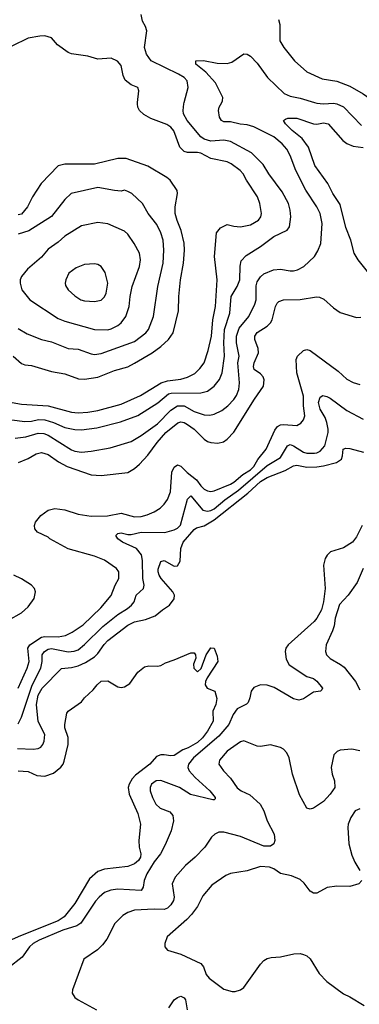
# Model space of a CAD drawing. Header units: inches. Extents: x 1834610 to 2027685, y 642842 to 774116.
# Tile 534 of 632: x 1963198 to 1965246, y 734564 to 740498. Entities that reach past the tile are written whole.
import ezdxf

# ---------------------------------------------------------------- set-up
doc = ezdxf.new("R2010")
doc.units = ezdxf.units.IN
doc.header["$MEASUREMENT"] = 0
doc.layers.add('B9763', color=7, linetype='Continuous')
doc.layers.add('B9764', color=7, linetype='Continuous')

msp = doc.modelspace()

# ---------------------------------------------------------------- linework, layer by layer
at = {"layer": 'B9763', "color": 5}
for points, elevation in [([(1963130, 738195.3), (1963210, 738179.9), (1963370, 738171.1), (1963510, 738133.2), (1963550, 738129.2), (1963610, 738132.4), (1963670, 738142.5), (1963810, 738181.5), (1963926.2, 738233.8), (1964050.8, 738309.2), (1964090, 738321.7), (1964170, 738332), (1964210, 738342.9), (1964253.6, 738366.4), (1964284.8, 738395.2), (1964311.2, 738430), (1964335.8, 738504.2), (1964354.4, 738590), (1964362.4, 738690), (1964379, 738770), (1964389.3, 738930), (1964373.8, 739070), (1964385.9, 739214.1), (1964410, 739243.1), (1964450, 739263.7), (1964490, 739253.4), (1964530, 739250.2), (1964590, 739260.7), (1964637.4, 739290), (1964653.1, 739310), (1964656.1, 739330), (1964646.4, 739390), (1964632, 739430), (1964565.6, 739530), (1964545.8, 739570), (1964528.7, 739590), (1964473.1, 739630), (1964450, 739641.2), (1964350, 739662.2), (1964290, 739692.7), (1964270, 739698.2), (1964210, 739697.9), (1964190, 739703.6), (1964163.4, 739730), (1964127.3, 739827.3), (1964110, 739850.7), (1964086.1, 739866.1), (1963990, 739903.4), (1963946.9, 739926.9), (1963921.5, 739950), (1963910.9, 739970), (1963908.6, 739990), (1963909.5, 740000)], 480), ([(1963150, 738085.5), (1963230, 738076.9), (1963270, 738078.3), (1963312.6, 738087.4), (1963350, 738085.4), (1963402.8, 738070), (1963470, 738040.4), (1963530, 738027.4), (1963570, 738025.7), (1963662.8, 738037.2), (1963806.5, 738073.5), (1963910, 738113.1), (1964032.1, 738187.9), (1964096.5, 738243.5), (1964112.5, 738247.5), (1964291.5, 738248.5), (1964330, 738259), (1964370, 738289.3), (1964402.7, 738330), (1964419, 738370), (1964433.9, 738470), (1964429.1, 738550), (1964433.6, 738630), (1964464.9, 738730), (1964473.9, 738830), (1964510.6, 738890), (1964526, 738930), (1964527.5, 739012.5), (1964534.5, 739045.5), (1964563.3, 739076.7), (1964650, 739130.1), (1964730, 739190.9), (1964811.1, 739228.9), (1964825, 739250), (1964833.3, 739310), (1964829.9, 739350), (1964819.8, 739390), (1964781.4, 739461.4), (1964700.3, 739570), (1964665.9, 739625.9), (1964595.6, 739695.6), (1964470, 739763.6), (1964430, 739771.4), (1964350, 739766.3), (1964310, 739778.6), (1964290, 739792.3), (1964207.7, 739890), (1964186.8, 739930), (1964183.1, 739950), (1964187.2, 739990), (1964190, 740000)], 460), ([(1963170, 737975.4), (1963235.1, 737984.9), (1963310, 738005.8), (1963344.6, 738004.6), (1963370, 737994.2), (1963510, 737905), (1963530, 737897.4), (1963570, 737891.8), (1963630, 737896.6), (1963743.3, 737916.7), (1963870, 737956.6), (1963930, 737992.9), (1964030, 738063.1), (1964110, 738144.6), (1964150, 738170.9), (1964190.6, 738170.6), (1964250, 738136.1), (1964310, 738116.3), (1964344.8, 738115.2), (1964370, 738120.6), (1964416.5, 738143.5), (1964452.8, 738170), (1964490, 738208.1), (1964506.2, 738233.8), (1964520.6, 738270), (1964523.8, 738310), (1964513.9, 738430), (1964521.7, 738470), (1964505.1, 738550), (1964505.9, 738590), (1964521.1, 738638.9), (1964580.9, 738710), (1964617.2, 738782.8), (1964624.8, 738810), (1964625.2, 738894.8), (1964630, 738918.9), (1964650, 738949.1), (1964670, 738965.8), (1964729.2, 738990.8), (1964770, 738994.7), (1964830, 738983.9), (1964850, 738984.7), (1964872.7, 738990), (1964911.8, 739010), (1964977, 739070), (1964995.8, 739104.2), (1965013.8, 739150), (1965023.2, 739270), (1965010.6, 739330), (1964990, 739370.8), (1964924.6, 739470), (1964862.5, 739590), (1964830, 739680.5), (1964810, 739717.6), (1964780.3, 739750), (1964730, 739792.6), (1964610, 739853), (1964570, 739864.7), (1964528.7, 739868.7), (1964470, 739882), (1964430, 739883.2), (1964414.7, 739890), (1964402.2, 739910), (1964398, 739950), (1964401.5, 739970), (1964416.7, 740000)], 440), ([(1964975.9, 740000), (1964990, 739995.7), (1965030, 739990.7), (1965090, 739994.8), (1965110, 739990.6), (1965150, 739972.5), (1965260.1, 739860.1)], 440), ([(1965304.2, 738970), (1965239.1, 739050), (1965214.5, 739090), (1965194.4, 739170), (1965165.4, 739245.4), (1965130, 739384.2), (1965086.2, 739450), (1965057, 739510), (1964978.9, 739618.9), (1964940.2, 739730), (1964901.2, 739781.2), (1964841.4, 739830), (1964801.3, 739870), (1964789.6, 739890), (1964800.6, 739899.4), (1964815.1, 739904.9), (1964870, 739904.6), (1964970, 739870.1), (1964990, 739868.8), (1965030, 739877.2), (1965058, 739870), (1965147.4, 739770), (1965170, 739752.6), (1965210, 739735.4), (1965270, 739727.5)], 420), ([(1963159.6, 738470), (1963210, 738425.8), (1963230, 738418.5), (1963270, 738414), (1963390, 738377.4), (1963470, 738363.5), (1963552.9, 738332.9), (1963590, 738330.7), (1963670, 738344.3), (1963770, 738383.8), (1963850, 738406.2), (1963890, 738427.1), (1963997.2, 738490), (1964050, 738527.8), (1964096.3, 738570), (1964123, 738610), (1964156.5, 738743.5), (1964157.7, 738830), (1964167, 738930), (1964186.2, 739030), (1964192.4, 739110), (1964189.1, 739150.9), (1964171.8, 739228.2), (1964147.6, 739287.6), (1964136.3, 739330), (1964136, 739370), (1964149.7, 739449.7), (1964148.3, 739468.3), (1964106.3, 739530), (1964086.4, 739546.4), (1963970, 739615.6), (1963841.2, 739661.2), (1963790, 739660.6), (1963650, 739627.1), (1963470, 739628.2), (1963430, 739617.2), (1963328.3, 739511.8), (1963275.5, 739430), (1963246, 739370), (1963210, 739326), (1963190, 739321.1)], 520), ([(1963190, 738636.5), (1963244.1, 738604.1), (1963330, 738570.2), (1963390, 738557.1), (1963490, 738516.2), (1963550, 738511.8), (1963630, 738483.8), (1963650, 738480.2), (1963690, 738487), (1963890, 738558.6), (1963958.2, 738610), (1963975.5, 738630), (1964006, 738710), (1964030.5, 738890), (1964064.3, 739030), (1964068.2, 739110), (1964064.1, 739170), (1964050, 739213.3), (1964024.6, 739264.6), (1963972.4, 739330), (1963938.3, 739390), (1963874.3, 739450), (1963850, 739463.1), (1963830, 739469.7), (1963810, 739464.2), (1963770, 739467.7), (1963670, 739485.8), (1963509.6, 739450.5), (1963470, 739413.7), (1963390, 739311), (1963253.5, 739226.5), (1963190, 739205.4)], 540), ([(1963191.1, 737828.9), (1963250, 737853.7), (1963298.6, 737881.4), (1963330, 737889.5), (1963370, 737878.4), (1963432.9, 737832.9), (1963485.5, 737805.5), (1963630, 737755.1), (1963690, 737750.7), (1963850, 737768.7), (1963890, 737792.8), (1963920.5, 737819.5), (1963970, 737873.2), (1964026.8, 737950), (1964078.7, 738010), (1964152.4, 738067.6), (1964170, 738074.1), (1964190, 738069.6), (1964210, 738058.3), (1964250.1, 738030.1), (1964310, 737969.4), (1964330, 737955.7), (1964350, 737948.8), (1964393.3, 737946.7), (1964426.3, 737953.6), (1964450, 737970.2), (1964490, 738012.4), (1964613.8, 738210), (1964669.1, 738290), (1964672.9, 738327.1), (1964665.7, 738345.7), (1964650, 738363.4), (1964612.9, 738390), (1964608.3, 738408.2), (1964612.1, 738430), (1964638.5, 738490), (1964635.8, 738515.8), (1964616.5, 738570), (1964616.2, 738590), (1964630, 738611.9), (1964690, 738651.6), (1964710, 738671.3), (1964721.1, 738690), (1964740.5, 738770), (1964750, 738789), (1964761.1, 738798.9), (1964790, 738810.2), (1964890, 738812.4), (1964988.3, 738828.3), (1965005.4, 738825.5), (1965032.8, 738812.8), (1965090, 738760.8), (1965130, 738734), (1965230, 738703.2), (1965255.3, 738704.7)], 420), ([(1963190, 736469.2), (1963244.1, 736590), (1963254.7, 736630), (1963248, 736710), (1963258.8, 736730), (1963330, 736775.9), (1963350, 736779.9), (1963430, 736777.5), (1963473.7, 736786.3), (1963514.4, 736805.6), (1963581.1, 736850), (1963687.6, 736952.4), (1963750, 737027.9), (1963774.5, 737090), (1963796.4, 737130), (1963796.2, 737170), (1963781.6, 737190), (1963710, 737240.2), (1963650, 737264.4), (1963490, 737309.4), (1963379.6, 737370), (1963370, 737379.6), (1963306, 737410), (1963289.5, 737430), (1963287, 737450), (1963294, 737470), (1963326.6, 737510), (1963370, 737540.9), (1963410, 737551.3), (1963470, 737544.3), (1963550, 737516.8), (1963630, 737504.8), (1963727.1, 737507.1), (1963810, 737523.1), (1963890, 737501), (1963930, 737502.9), (1963966.8, 737513.2), (1964010, 737531.3), (1964045.3, 737554.7), (1964070, 737578.3), (1964090, 737607), (1964107.7, 737652.3), (1964116.6, 737770), (1964130, 737802), (1964150, 737815.2), (1964170, 737806.4), (1964208.3, 737768.3), (1964265.4, 737725.4), (1964290, 737688.5), (1964310, 737669.4), (1964330, 737658.2), (1964350, 737654), (1964370, 737659.1), (1964470, 737698), (1964490.4, 737710), (1964543.5, 737756.5), (1964590, 737785.9), (1964610, 737806), (1964633.7, 737846.3), (1964683.6, 737910), (1964736.5, 738023.5), (1964753.6, 738046.4), (1964770, 738055.4), (1964790, 738058.1), (1964870, 738051.4), (1964894.6, 738065.4), (1964910, 738085.5), (1964917.1, 738110), (1964909.9, 738169.9), (1964909.4, 738230), (1964868.9, 738370), (1964864.5, 738450), (1964873.5, 738470), (1964910, 738505), (1964930, 738511), (1964950, 738505), (1965118.7, 738378.7), (1965170, 738332.4), (1965210, 738311.3), (1965250, 738299)], 380), ([(1963190, 736254.9), (1963210, 736293.7), (1963273.3, 736486.7), (1963326.3, 736590), (1963334, 736630), (1963333.6, 736670), (1963348, 736690), (1963370, 736703.6), (1963390, 736707.2), (1963490, 736688.7), (1963527.4, 736692.6), (1963550, 736701), (1963590, 736731.9), (1963699.5, 736840.5), (1963790, 736913.4), (1963849, 736950), (1963872.8, 736970), (1963887.9, 736990), (1963899.8, 737030), (1963944.1, 737070), (1963948.7, 737090), (1963941.4, 737130), (1963938.6, 737238.6), (1963932.6, 737272.6), (1963903.5, 737310), (1963818.7, 737350), (1963789.7, 737370), (1963778.7, 737390), (1963790, 737401.3), (1963810, 737405.8), (1963850, 737395.6), (1963870, 737395.6), (1963930, 737408.3), (1964072.8, 737407.2), (1964130, 737422.4), (1964150, 737434), (1964167.6, 737452.4), (1964210, 737608.2), (1964230, 737628.8), (1964302.5, 737542.5), (1964330, 737535.8), (1964350, 737540.5), (1964370.9, 737550), (1964436.3, 737603.7), (1964518.3, 737661.7), (1964690, 737812.1), (1964770, 737858.6), (1964814, 737930), (1964830, 737936.8), (1964850, 737930.6), (1964910, 737891.3), (1964930, 737886), (1964975.2, 737884.8), (1964990, 737887), (1965010, 737897.7), (1965038.5, 737930), (1965058.9, 738010), (1965059.3, 738030), (1965050.6, 738070.6), (1965039.5, 738099.5), (1965009.9, 738150), (1965000.9, 738190), (1965010, 738223.8), (1965027.2, 738232.7), (1965050, 738228), (1965070, 738217.5), (1965170, 738143.5), (1965270, 738091.1)], 360), ([(1963185, 736105), (1963278.6, 736101.4), (1963310, 736105.8), (1963326.1, 736113.9), (1963338.5, 736130), (1963345.6, 736150), (1963349.8, 736190), (1963308.7, 736268.7), (1963300.6, 736370), (1963310, 736426.9), (1963333.7, 736470), (1963450, 736587.7), (1963510, 736593.3), (1963550, 736602.7), (1963596, 736624), (1963650, 736657.1), (1963670, 736677), (1963707.2, 736732.8), (1963730, 736756.3), (1963850, 736848.4), (1963890, 736868.1), (1963956.3, 736883.7), (1964015.3, 736904.7), (1964058.6, 736941.4), (1964102, 736970), (1964130, 737008.2), (1964131.9, 737030), (1964121.4, 737050), (1964051.7, 737130), (1964040.2, 737150), (1964032.8, 737170), (1964033.9, 737186.1), (1964050, 737233), (1964070, 737239.3), (1964130, 737204), (1964150, 737207.3), (1964165.1, 737234.9), (1964169.1, 737310), (1964183.7, 737350), (1964250, 737425.4), (1964265.2, 737434.8), (1964310, 737447.9), (1964370, 737483.5), (1964574.8, 737645.2), (1964650, 737714.4), (1964690, 737738.6), (1964798.2, 737781.8), (1964850, 737810.1), (1964870, 737812.4), (1964930, 737800.7), (1964990, 737803.8), (1965030.6, 737809.4), (1965108, 737830), (1965138.2, 737850), (1965145.3, 737870), (1965149.8, 737910), (1965164.4, 737915.6), (1965190, 737914), (1965270.7, 737890.7)], 340), ([(1965264.2, 737450), (1965230, 737381.8), (1965204.4, 737350), (1965150, 737314.5), (1965072.9, 737290), (1965051.8, 737270), (1965039.8, 737250), (1965029.4, 737210), (1965039.5, 737070), (1965030.8, 736989.2), (1965018, 736942), (1964990.1, 736890), (1964973.7, 736870), (1964816.3, 736730), (1964803.2, 736710), (1964798.2, 736690), (1964804.4, 736644.4), (1964823.9, 736610), (1964930, 736538.6), (1964970, 736526.3), (1964990, 736511.3), (1965024.9, 736470), (1965020.7, 736459.3), (1965011.3, 736450), (1964970, 736445.4), (1964910, 736405.1), (1964882.4, 736397.6), (1964850, 736404.8), (1964732.8, 736472.8), (1964690, 736487.4), (1964650, 736488.7), (1964610, 736472.1), (1964594.4, 736450), (1964587, 736410), (1964576.6, 736383.4), (1964566.7, 736373.3), (1964510, 736343.5), (1964486.1, 736310), (1964459.6, 736250), (1964400, 736180), (1964245.5, 736050), (1964215.4, 736010), (1964212.1, 735990), (1964221.2, 735970), (1964255.9, 735930), (1964344.2, 735850), (1964377.6, 735810), (1964377.3, 735802.7), (1964370, 735796), (1964363.5, 735796.5), (1964228.8, 735828.8), (1964161.7, 735870), (1964050, 735912.4), (1964021.6, 735910), (1963992.6, 735890), (1963985.2, 735870), (1963985.7, 735850), (1963999, 735810), (1964019.8, 735770), (1964046.3, 735746.3), (1964103.2, 735723.2), (1964121, 735701), (1964125.5, 735670), (1964112.4, 735610), (1964075.1, 735524.9), (1964047.5, 735470), (1964010, 735421.5), (1963965.1, 735350), (1963948.4, 735310), (1963943.5, 735270), (1963930.2, 735250), (1963790, 735258.3), (1963748.3, 735251.7), (1963710, 735236.5), (1963676.6, 735210), (1963654.6, 735185.4), (1963567.6, 735052.4), (1963542.9, 735037.1), (1963457.8, 735010), (1963315.3, 734950), (1963280.2, 734930), (1963257.4, 734910), (1963212.7, 734847.3), (1963130, 734783.9)], 340), ([(1963130, 736879.4), (1963210, 736923.2), (1963250, 736958.5), (1963286.4, 737010), (1963293.3, 737050), (1963287.4, 737070), (1963269.7, 737090), (1963210, 737128.5), (1963162, 737150)], 420), ([(1965268.9, 737190), (1965233.7, 737106.4), (1965179.7, 737030), (1965127.3, 736972.7), (1965100.5, 736890), (1965094.8, 736845.2), (1965085.4, 736814.6), (1965045.4, 736730), (1965042.4, 736690), (1965048.9, 736670), (1965070, 736647.4), (1965132.6, 736612.6), (1965155.1, 736595.1), (1965222.3, 736510), (1965250, 736459.1)], 360), ([(1963190, 735970.2), (1963250, 735966.2), (1963301.8, 735941.8), (1963350, 735937.7), (1963402.8, 735957.2), (1963447.3, 735992.7), (1963459.6, 736010), (1963466.5, 736030), (1963491.4, 736130), (1963491.6, 736171.6), (1963471.2, 736230), (1963469.7, 736250), (1963482.5, 736317.5), (1963490, 736330.8), (1963570, 736386), (1963589.2, 736410), (1963642, 736458), (1963666, 736490), (1963690, 736510.6), (1963730, 736514), (1963790, 736478), (1963810, 736473), (1963830, 736478), (1963862.4, 736497.6), (1963910, 736564.7), (1963950, 736598), (1963976.4, 736603.6), (1964030, 736601), (1964050, 736606), (1964078, 736622), (1964130, 736638.8), (1964230, 736681), (1964250, 736682), (1964258, 736670), (1964261, 736650), (1964246.4, 736613.6), (1964248.2, 736590), (1964270, 736567.3), (1964293, 736587), (1964323.7, 736670), (1964350, 736712), (1964370, 736711), (1964390, 736662), (1964393, 736630), (1964328.7, 736531.3), (1964319.5, 736510), (1964317.1, 736490), (1964328.1, 736468.1), (1964376, 736450), (1964386.8, 736406.8), (1964380.5, 736370), (1964362, 736330), (1964364.2, 736270), (1964331.7, 736210), (1964300.6, 736170), (1964270, 736141.4), (1964214.3, 736110), (1964182.2, 736097.8), (1964130, 736062.6), (1964110, 736061), (1964070, 736067.9), (1964050, 736066.6), (1964022.6, 736057.3), (1963983.2, 736010), (1963895.7, 735944.3), (1963877.1, 735922.9), (1963857.6, 735890), (1963853.2, 735870), (1963857.7, 735830), (1963910, 735713.4), (1963927, 735650), (1963916.9, 735550), (1963919.6, 735510), (1963928.7, 735470), (1963927, 735450), (1963914.6, 735430), (1963890, 735409.7), (1963850, 735394), (1963710, 735378.9), (1963670, 735364.1), (1963620, 735320), (1963530, 735171.1), (1963465.6, 735090), (1963430, 735066.7), (1963202.9, 734977.1), (1963134.6, 734945.4)], 320), ([(1965250, 736092), (1965202, 736102), (1965130, 736094.7), (1965111.9, 736088.1), (1965093.5, 736066.5), (1965076.9, 735990), (1965081.8, 735950), (1965096.5, 735910), (1965098.7, 735870), (1965070.3, 735830), (1965030, 735785.3), (1964970, 735746.6), (1964950, 735740.7), (1964930, 735746), (1964886.5, 735826.5), (1964842.8, 735950), (1964822.8, 736050), (1964810, 736079.5), (1964790, 736101.6), (1964771, 736111), (1964710, 736127.1), (1964650, 736117), (1964630, 736119.8), (1964550, 736151.6), (1964530, 736145.1), (1964450.3, 736090), (1964404, 736036), (1964399.1, 736010), (1964426.7, 735970), (1964470, 735925.8), (1964509.2, 735869.2), (1964534.3, 735850), (1964585.3, 735825.3), (1964648.9, 735768.9), (1964670.2, 735730), (1964690, 735668.4), (1964732.3, 735590), (1964737.7, 735550), (1964730.2, 735530), (1964710, 735516.8), (1964670, 735516.7), (1964530, 735574.8), (1964430, 735601), (1964399.6, 735600.4), (1964375.5, 735590), (1964354.4, 735570), (1964314.9, 735510), (1964257.1, 735450), (1964199.1, 735400.9), (1964134.9, 735330), (1964118.6, 735290), (1964130.1, 735210), (1964125.3, 735190), (1964110, 735162.9), (1964090, 735142.4), (1964070, 735134), (1964010, 735137.6), (1963890, 735130.8), (1963850, 735116), (1963820.9, 735099.1), (1963772.8, 735050), (1963723, 734957), (1963697.8, 734922.2), (1963668.2, 734891.8), (1963584.4, 734835.6), (1963515.8, 734650), (1963514.9, 734630), (1963530, 734605.5), (1963550, 734590.4), (1963660.7, 734530)], 360), ([(1965250, 735741.8), (1965221.3, 735730), (1965194.3, 735690), (1965179.5, 735650), (1965177.4, 735630), (1965182.8, 735530), (1965201.7, 735461.7), (1965219.7, 735419.7), (1965250.3, 735370)], 380), ([(1965260.7, 735310), (1965242.8, 735290), (1965190, 735272.8), (1965110, 735275.8), (1965051.8, 735268.2), (1964990, 735232.7), (1964970, 735232.7), (1964950, 735245.2), (1964913.9, 735293.9), (1964890, 735315.6), (1964837.2, 735337.3), (1964770, 735352.1), (1964730, 735380.3), (1964705.2, 735390), (1964650, 735394.2), (1964570, 735367.7), (1964470, 735351.8), (1964440.9, 735339.1), (1964357.6, 735282.4), (1964303.3, 735216.7), (1964270, 735152.3), (1964234.2, 735105.8), (1964206.1, 735073.9), (1964088.5, 734970), (1964072.7, 734930), (1964073.4, 734910), (1964090.4, 734890.4), (1964170, 734866.5), (1964290.1, 734810.1), (1964307.6, 734790), (1964323.4, 734743.4), (1964340.3, 734720.3), (1964430, 734654), (1964478.7, 734641.3), (1964498.3, 734641.7), (1964529.7, 734650.3), (1964550, 734665.5), (1964650, 734804.9), (1964670, 734827.7), (1964690, 734839.3), (1964714.5, 734845.5), (1964771.1, 734848.9), (1964851.5, 734868.5), (1964890, 734870.6), (1964910, 734863.8), (1964930, 734854.9), (1964950, 734837.1), (1965004.6, 734750), (1965050, 734700.3), (1965150, 734626.4), (1965190, 734608.4), (1965276.4, 734556.4)], 380), ([(1964098.3, 734541.7), (1964130, 734590.2), (1964150, 734605.5), (1964170, 734613.4), (1964190, 734602), (1964197.6, 734590), (1964208.4, 734530)], 360)]:
    msp.add_lwpolyline(points, dxfattribs=dict(at, elevation=elevation))
for points, elevation in [([(1963670, 739275.1), (1963570, 739255), (1963470, 739193.6), (1963430, 739156.8), (1963370, 739114.2), (1963330, 739067.1), (1963245.1, 738994.9), (1963208.4, 738950), (1963200.3, 738930), (1963200.3, 738910), (1963210.3, 738870), (1963258.9, 738810), (1963430, 738697.1), (1963470, 738681.5), (1963650, 738630.2), (1963730, 738629.4), (1963750, 738634.2), (1963790, 738655), (1963810, 738671.5), (1963837.4, 738710), (1963858.2, 738770), (1963864.2, 738830), (1963876.5, 738890), (1963919.8, 739010), (1963927.7, 739050), (1963919.8, 739090), (1963888.1, 739150), (1963850, 739204.7), (1963830, 739224.5), (1963730, 739267.7)], 560), ([(1963650, 739026.6), (1963590, 739023.5), (1963538, 739002), (1963495.3, 738970), (1963475.6, 738930), (1963471.8, 738910), (1963475.4, 738895.4), (1963490.4, 738870), (1963530, 738833.1), (1963566, 738810), (1963590, 738803.2), (1963650, 738800.2), (1963690, 738808), (1963710, 738828.5), (1963718.8, 738850), (1963728.9, 738910), (1963714, 738974), (1963690, 739011.5), (1963670, 739023)], 580)]:
    msp.add_lwpolyline(points, close=True, dxfattribs=dict(at, elevation=elevation))
at = {"layer": 'B9764', "color": 5}
for points, elevation in [([(1964190, 740000), (1964215, 740090), (1964208.6, 740130), (1964189.8, 740150), (1964155.8, 740170), (1963992, 740250), (1963962, 740290), (1963949.9, 740330.1), (1963965.7, 740430), (1963957.4, 740457.4), (1963938.4, 740490), (1963931.5, 740530)], 460), ([(1964758.6, 740498.6), (1964766.5, 740470), (1964767.8, 740370), (1964790.4, 740330), (1964855.3, 740250), (1964930, 740183.6), (1965022.6, 740142.6), (1965110, 740127.2), (1965190, 740096.5), (1965270, 740051.1), (1965344.3, 740000)], 460), ([(1963909.5, 740000), (1963916.2, 740070), (1963910, 740088.7), (1963870, 740104.7), (1963833.5, 740133.5), (1963822.2, 740162.2), (1963810, 740222), (1963788.8, 740248.8), (1963750, 740265.7), (1963670, 740259.7), (1963610, 740277.4), (1963510, 740292), (1963490, 740299.5), (1963426.2, 740346.2), (1963390, 740389.6), (1963350, 740401.1), (1963320.3, 740399.7), (1963250, 740387.3), (1963150, 740339.5)], 480), ([(1964416.7, 740000), (1964421.8, 740010), (1964423.1, 740030), (1964378.2, 740118.2), (1964321.3, 740181.3), (1964259.6, 740230), (1964261.2, 740250), (1964306.9, 740253.1), (1964390, 740235.9), (1964450, 740233.6), (1964478.2, 740241.8), (1964550, 740292.4), (1964570, 740290.4), (1964590, 740278.4), (1964630, 740236.9), (1964692.7, 740150), (1964793, 740053), (1964830, 740037.6), (1964890, 740026), (1964975.9, 740000)], 440)]:
    msp.add_lwpolyline(points, dxfattribs=dict(at, elevation=elevation))

doc.saveas('drawing.dxf')
